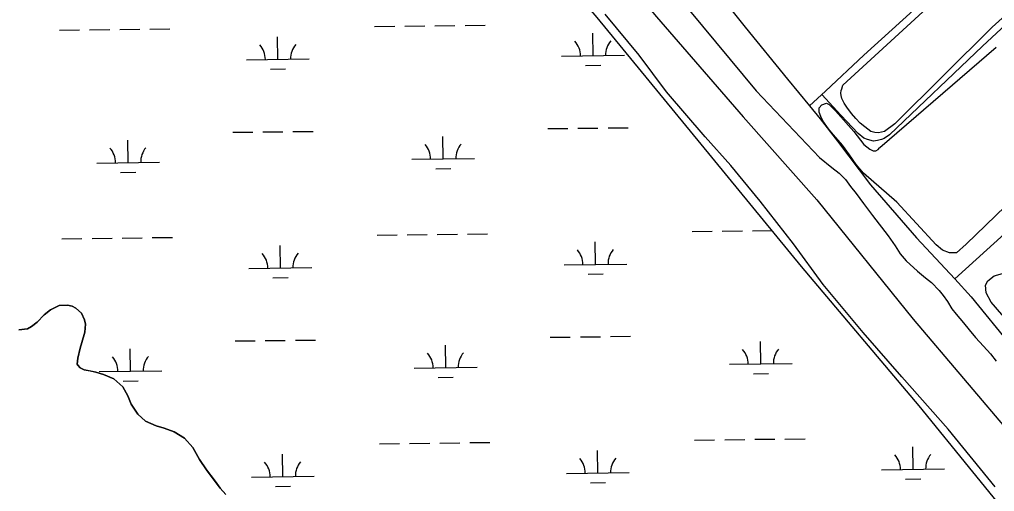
# Model space of a CAD drawing. Extents: x 3684037 to 3722149, y 433263 to 459021.
# Drawn here: x 3696583 to 3698136, y 451175 to 451927 of the extents above; entities that cross this region are included whole.
import ezdxf

# ---------------------------------------------------------------- set-up
doc = ezdxf.new("R2010")
doc.units = 0
for name, color, linetype in [('V-LEVE-TOET', 7, 'Continuous'), ('V-RIVR-EDGE', 7, 'Continuous'), ('V-SITE-VEGE', 7, 'Continuous'), ('V-TOPO-SHOR', 7, 'Continuous'), ('V-WETL-SWMP', 7, 'Continuous')]:
    doc.layers.add(name, color=color, linetype=linetype)

msp = doc.modelspace()

# ---------------------------------------------------------------- linework, layer by layer
at = {"layer": 'V-LEVE-TOET'}
for points in [[(3697011.3, 452639.9), (3697103.9, 452536.2), (3697237.3, 452378.4), (3697384.5, 452198.4), (3697501.2, 452047.5), (3697597.7, 451931.9), (3697736, 451772.1), (3697853.2, 451639.9), (3698006.8, 451449.6), (3698167.2, 451260.3)], [(3698137.3, 451182.1), (3698062.5, 451274.5), (3697988.6, 451357.6), (3697927.1, 451428.4), (3697863.1, 451505.1), (3697815.8, 451570), (3697763.1, 451637.9), (3697716.4, 451694.9), (3697675.5, 451740.6), (3697614, 451811.9), (3697570.2, 451870.4), (3697516, 451935.8)]]:
    msp.add_lwpolyline(points, dxfattribs=at)
at = {"layer": 'V-RIVR-EDGE'}
msp.add_spline([(3696491, 456957), (3696499.5, 456945.3), (3696522.4, 456915.4), (3696551.1, 456881.7), (3696592.6, 456839.6), (3696607.9, 456824.6), (3696661.6, 456762.2), (3696696.3, 456732.6), (3696736.6, 456690.4), (3696783, 456647.4), (3696798.7, 456631.6), (3696862.9, 456574.8), (3696899.6, 456542.8), (3696931.1, 456518.5), (3696942.4, 456503.5), (3696952.4, 456495), (3696962.1, 456487.7), (3696987.2, 456470.6), (3697014.6, 456451.5), (3697061, 456420.3), (3697092.5, 456395.6), (3697134.1, 456360.7), (3697166.8, 456335.5), (3697185.7, 456316.5), (3697201.5, 456298.2), (3697211.5, 456284.5), (3697233.7, 456256.1), (3697255.9, 456231), (3697279.3, 456203.8), (3697316.4, 456164.9), (3697353.5, 456124), (3697376.9, 456099.7), (3697406.3, 456076.1), (3697430.1, 456057.9), (3697450.3, 456044.9), (3697520.1, 455982.4), (3697544.3, 455963.4), (3697581.9, 455942.3), (3697614.6, 455926), (3697632.8, 455913.8), (3697662.2, 455891.9), (3697710.3, 455848.1), (3697757.4, 455800.7), (3697792.1, 455767), (3697833.3, 455729.3), (3697868.4, 455696.9), (3697895.8, 455673.4), (3697933.7, 455633.7), (3697972.9, 455598.4), (3698039.5, 455539.6), (3698090.3, 455492.1), (3698135.9, 455447.6), (3698177, 455406.6), (3698217.7, 455359.2), (3698254.4, 455321.1), (3698281.5, 455292.7), (3698316.2, 455265.5), (3698357.4, 455240.8), (3698382, 455222.1), (3698407.8, 455195), (3698430.8, 455163.4), (3698450.9, 455141.9), (3698487.7, 455113.9), (3698517.5, 455091.2), (3698534.1, 455077), (3698556.2, 455049.4), (3698582.5, 455019.8), (3698614.7, 454987), (3698657.1, 454947.3), (3698691.4, 454913.6), (3698718, 454887.3), (3698807.2, 454806.6), (3698837.4, 454775.8), (3698881.4, 454739.7), (3698910.5, 454713.7), (3698949.2, 454677.6), (3698989.1, 454637.1), (3699039.1, 454591.7), (3699066.6, 454562.9), (3699088.8, 454545.5), (3699187.2, 454465.2), (3699228.4, 454429.9), (3699268.3, 454393.8), (3699300.6, 454360.6), (3699328.8, 454330.6), (3699382.5, 454285.1), (3699427.3, 454244.2), (3699474.5, 454199.6), (3699500.3, 454170.4), (3699532.6, 454139.2), (3699563.2, 454114.5), (3699588.7, 454093.8), (3699608.4, 454073.9), (3699636.7, 454041.5), (3699659.2, 454015.6), (3699675.8, 453998.5), (3699727, 453942.6), (3699768.9, 453898), (3699807.6, 453854.7), (3699829.4, 453837.6), (3699865.8, 453811.2), (3699885.1, 453793.8), (3699924.7, 453762.6), (3699939.6, 453754.8), (3699950.9, 453754.4), (3699975.6, 453746.7), (3700001.8, 453731.2), (3700023.6, 453714.2), (3700032.9, 453700.8), (3700036.1, 453688.7), (3700042.2, 453679.4), (3700052.6, 453667.2), (3700065.9, 453651), (3700072.4, 453638.5), (3700079.6, 453627.9), (3700095.3, 453607.3), (3700141.3, 453551.4), (3700161.5, 453521.4), (3700185.6, 453491.4), (3700219.9, 453452.9), (3700237.2, 453429.8), (3700255.4, 453407.5), (3700340.9, 453326.4), (3700393.4, 453280.6), (3700435.7, 453243.7), (3700480.9, 453207.6), (3700509.2, 453188.5), (3700535, 453172.3), (3700559.3, 453156.5), (3700600.4, 453130.9), (3700613.8, 453121.2), (3700623.5, 453116.3), (3700639.2, 453100.5), (3700647.7, 453090.7), (3700674.7, 453074.9), (3700691.3, 453060.7), (3700727.6, 453033.9), (3700758.2, 453008.8), (3700801.4, 452977.5), (3700837.4, 452952.4), (3700871.7, 452924.8), (3700904, 452898.4), (3700927.8, 452881), (3700958.4, 452857.9), (3701015.3, 452808), (3701048.4, 452780.4), (3701075.5, 452763), (3701104.9, 452743.5), (3701127.2, 452730.9), (3701156.6, 452713.4), (3701182.9, 452695.6), (3701204.7, 452682.2), (3701235.4, 452666.3), (3701255.6, 452654.1), (3701285.8, 452633), (3701312.9, 452607.1), (3701321.3, 452599.8), (3701332.2, 452591.7), (3701350.4, 452577.5), (3701370.6, 452560.4), (3701389.1, 452544.6), (3701408.9, 452532), (3701434.4, 452518.6), (3701456.2, 452512.1), (3701467.1, 452506.4), (3701486, 452491), (3701499.8, 452482.1), (3701518.7, 452468.3), (3701537.7, 452454.1), (3701554.3, 452439.5), (3701575.2, 452422.9), (3701592.2, 452410.3), (3701622.5, 452387.2), (3701647.1, 452368.5), (3701696.3, 452326.7), (3701727.8, 452300.4), (3701754, 452278.9), (3701780.7, 452258.2), (3701815.4, 452234.2), (3701863.8, 452194.9), (3701890.4, 452176.2), (3701916.7, 452162), (3701938.9, 452143.3), (3701962.3, 452129.9), (3701986.9, 452112.1), (3702012, 452090.6), (3702032.9, 452074.4), (3702051.1, 452058.6), (3702109.2, 452006.7), (3702158, 451973.4), (3702192.7, 451944.2), (3702212.1, 451923.9), (3702228.2, 451910.1), (3702239.6, 451906), (3702258.9, 451893.5), (3702276.7, 451876), (3702294.8, 451861.4), (3702325.5, 451839.1), (3702353.8, 451816.4), (3702388.5, 451789.6), (3702409.1, 451772.6), (3702442.6, 451743.4), (3702493.4, 451700.4), (3702516.8, 451677.7), (3702543.8, 451656.2), (3702589, 451624.5), (3702615.7, 451603.9), (3702648.4, 451577.9), (3702681.1, 451551.1), (3702714.1, 451522.3), (3702744.8, 451496.4), (3702761.8, 451479.4), (3702791.6, 451448.6), (3702806.5, 451427.9), (3702821.8, 451408), (3702843.2, 451386.6), (3702872.3, 451361), (3702910.6, 451327.8), (3702933.2, 451303), (3702957.8, 451275.5), (3702989.2, 451239), (3703050.2, 451184.3), (3703086, 451144.9), (3703114.7, 451113.3), (3703144.5, 451080.1), (3703160.6, 451061.9), (3703178, 451046.9), (3703202.6, 451019.7), (3703240.5, 450979.6), (3703264.7, 450956.5), (3703289.7, 450930.1), (3703316.7, 450902.2), (3703339.7, 450878.7), (3703374.4, 450840.2), (3703418.4, 450788.3), (3703459.1, 450738.8), (3703496.2, 450699.5), (3703592.6, 450595.8), (3703613.2, 450579.6), (3703630.9, 450558.9), (3703650.2, 450530.5), (3703671.6, 450496.5), (3703693.4, 450468.2), (3703725.2, 450432.9), (3703758.3, 450400.9), (3703788.6, 450373.7), (3703807.1, 450353), (3703820.4, 450338), (3703843, 450309.3), (3703868.4, 450275.6), (3703879.2, 450255.8), (3703887.7, 450233.5), (3703893.7, 450223.8), (3703916.3, 450193.4), (3703936, 450167.5), (3703951, 450147.7), (3704020.7, 450060.9), (3704036.8, 450041.5), (3704044.1, 450029.8), (3704061.8, 450007.9), (3704081.2, 449986.4), (3704102.9, 449954.4), (3704113.4, 449937.8), (3704138.4, 449903.4), (3704157.7, 449880.3), (3704175.5, 449851.9), (3704189.1, 449830), (3704204.9, 449813.4), (3704221.8, 449792.8), (3704273.8, 449711.8), (3704281.4, 449690.7), (3704297.1, 449666), (3704324.1, 449622.3), (3704340.6, 449601.6), (3704382.9, 449536), (3704402.7, 449506.8), (3704416, 449482.5), (3704431.7, 449459.4), (3704449.4, 449437.2), (3704472, 449410.4), (3704491.3, 449390.6), (3704521.2, 449354.9), (3704545.8, 449323.7), (3704553.8, 449308.3), (3704563.1, 449292.1), (3704576.8, 449271.1), (3704594.9, 449242.3), (3704618.7, 449204.2), (3704654.9, 449156), (3704685.2, 449111.9), (3704709.7, 449071.8), (3704733.9, 449034.1), (3704765.7, 448985.9), (3704789.9, 448945), (3704815.3, 448906.5), (3704829.3, 448881.4), (3704849.9, 448850.2), (3704868.8, 448820.7), (3704885, 448801.6), (3704901.1, 448781), (3704914, 448762.3), (3704925.6, 448740.1), (3704932.5, 448726.7), (3704949.8, 448698.4), (3704967.6, 448682.5), (3704988.1, 448670.8), (3705014.8, 448656.9), (3705046.3, 448639.9), (3705064.1, 448624.5), (3705092.3, 448592.1), (3705105.2, 448573.4), (3705120.5, 448554), (3705145.9, 448522.8), (3705180.2, 448483.9), (3705197.5, 448460.4), (3705228.5, 448416.2), (3705268.8, 448365.6), (3705295.8, 448328.3), (3705331.7, 448279.3), (3705359.5, 448238.8), (3705380, 448203.1), (3705402.2, 448152.5), (3705422.2, 448102), (3705439.5, 448066.3), (3705459.3, 448025.4)], degree=3, dxfattribs=at)
at = {"layer": 'V-SITE-VEGE'}
for points in [[(3698257.9, 452028.2), (3698132.6, 451915.1), (3697977.3, 451761.2), (3697961, 451748.7), (3697951.3, 451746.8), (3697945.5, 451747.2), (3697939.3, 451749.1), (3697929.6, 451756.1), (3697922.2, 451762.3), (3697915.2, 451769.7), (3697908.2, 451777.8), (3697901.2, 451787.5), (3697896.9, 451794.1), (3697893, 451801.5), (3697891.8, 451806.2), (3697891.5, 451809.7), (3697892.2, 451814.3), (3697893, 451817.1), (3697894.6, 451822.5), (3698034.7, 451951.1), (3698189.9, 452100.8)], [(3698216.3, 451690.5), (3698091, 451569.4), (3698075.7, 451555.6), (3698064.4, 451555.6), (3698053.2, 451559.5), (3698043.1, 451568), (3697980.8, 451636.3), (3697927.5, 451682.3), (3697916, 451696.2), (3697905.1, 451711.8), (3697894.1, 451727.1), (3697879.7, 451743.7), (3697871.9, 451753.3), (3697863, 451765.8), (3697859.4, 451772.7), (3697856.8, 451779.5), (3697857, 451786.7), (3697861.2, 451791.6), (3697868.7, 451794), (3697872.8, 451792), (3697882.7, 451782), (3697912.4, 451749), (3697927.9, 451728.3), (3697937.8, 451720.8), (3697943, 451718.2), (3697943.2, 451718), (3697947.4, 451718.2), (3697950.7, 451720.3), (3697952.9, 451722.9), (3697953.5, 451723.5), (3698138.6, 451883.1)], [(3698219.7, 451374.3), (3698130.8, 451476.8), (3698123, 451491.8), (3698121.7, 451504), (3698125.4, 451511), (3698135.7, 451518.5), (3698148.7, 451522.4)]]:
    msp.add_lwpolyline(points, dxfattribs=at)
at = {"layer": 'V-TOPO-SHOR'}
for points in [[(3699441.2, 453106.2), (3699254.4, 452932.2), (3699076.5, 452767.5), (3698942.4, 452641.8), (3698772.8, 452486.8), (3698612.2, 452340.1), (3698480.7, 452218.4), (3698301.5, 452056.8), (3698117.3, 451884.9), (3697969.2, 451743.6), (3697960.4, 451737.6), (3697956, 451736.1), (3697950, 451734.3), (3697943.2, 451733.7), (3697933.9, 451736.1), (3697927.9, 451738.4), (3697918.8, 451745.9), (3697891.2, 451775), (3697861.4, 451808)], [(3699186, 453034.1), (3699005.2, 452868.4), (3698827.2, 452704.8), (3698614.7, 452509.5), (3698453.6, 452358.3), (3698239.8, 452160.4), (3698080.6, 452009.2), (3697928.1, 451870.8), (3697867, 451813.1), (3697841.3, 451790)], [(3699366.2, 452700.1), (3699143.7, 452496), (3698917, 452286.9), (3698670, 452061), (3698412.4, 451827.3), (3698224.6, 451651.4), (3698123.7, 451560.1), (3698072.9, 451513.9)], [(3697377.6, 452340.6), (3697381.9, 452335.4), (3697416.3, 452300.6), (3697449.6, 452267.8), (3697461, 452256.6), (3697505.8, 452202.9), (3697533.2, 452171.9), (3697577.2, 452114), (3697638.8, 452040.9), (3697739.1, 451915.4), (3697806.4, 451832.2), (3697841.3, 451790), (3697858.6, 451769.1), (3697886.3, 451733.2), (3697938.8, 451664), (3698012, 451579.5), (3698072.9, 451513.9), (3698099.2, 451485.5), (3698162.1, 451407.7)], [(3697650.5, 451941.8), (3697756.8, 451813.5), (3697857.7, 451707.6), (3697877, 451691.6), (3697888.9, 451682.3), (3697898.7, 451672.5), (3697906.9, 451661.2), (3697915.7, 451650.1), (3697927.3, 451633.9), (3697941.8, 451614.8), (3697966.6, 451582.6), (3697977.7, 451566.6), (3697985.9, 451554), (3697995.5, 451542.6), (3698013.5, 451526.1), (3698026.2, 451515.6), (3698035.7, 451507.9), (3698047.8, 451495.5), (3698054.3, 451487.2), (3698061.3, 451477.7), (3698068.2, 451466.1), (3698075.2, 451457.6), (3698086.6, 451443.7), (3698095.9, 451432.6), (3698105.7, 451420.7), (3698118.8, 451406.8), (3698129.7, 451394.5), (3698138.9, 451382.6)], [(3696582.3, 451432.5), (3696596.2, 451434.2), (3696602.6, 451437.8), (3696611.4, 451444.9), (3696622.7, 451456.4), (3696632.5, 451464.5), (3696646.3, 451471.2), (3696659.7, 451471.9), (3696667.2, 451470.5), (3696673.2, 451467.1), (3696682.2, 451459.3), (3696686.8, 451448.4), (3696688.4, 451441.5), (3696687.6, 451429.1), (3696682.9, 451412.6), (3696680, 451403.2), (3696676.3, 451387.7), (3696675.4, 451377.8), (3696676.5, 451376.3), (3696680, 451371.9), (3696686.5, 451369), (3696696, 451367.1), (3696704.9, 451365.3), (3696717.4, 451361.5), (3696733.4, 451354.3), (3696747.9, 451341.6), (3696756.1, 451327.3), (3696761.3, 451314), (3696771.9, 451298.2), (3696784, 451287), (3696801, 451279.8), (3696813.9, 451276), (3696829.9, 451270.3), (3696845.9, 451260.1), (3696859.6, 451244.9), (3696869.8, 451225.7), (3696881.4, 451209.5), (3696895.1, 451191.3), (3696903.2, 451180.5), (3696911.8, 451170.2)]]:
    msp.add_lwpolyline(points, dxfattribs=at)
at = {"layer": 'V-WETL-SWMP'}
for p, q in [((3696647.1, 451910.6), (3696679.1, 451910.9)), ((3696695.1, 451911.1), (3696727, 451911.5)), ((3696743, 451911.7), (3696775, 451912.1)), ((3696791, 451912.2), (3696823, 451912.6)), ((3697148.9, 451916.4), (3697180.9, 451916.8)), ((3697196.9, 451917), (3697228.9, 451917.3)), ((3697244.9, 451917.5), (3697276.9, 451917.9)), ((3697292.9, 451918.1), (3697324.9, 451918.5)), ((3697496.8, 451869.7), (3697496.4, 451905.7)), ((3696994.9, 451863.9), (3696994.5, 451899.9)), ((3696944.9, 451863.3), (3697044.9, 451864.5)), ((3697446.8, 451869.1), (3697546.8, 451870.3)), ((3696983.1, 451848.3), (3697007.1, 451848.6)), ((3697485, 451854.1), (3697509, 451854.4)), ((3697018.9, 451748.7), (3697050.9, 451749.1)), ((3697424.8, 451753.4), (3697456.7, 451753.8)), ((3697472.7, 451754), (3697504.7, 451754.4)), ((3697520.7, 451754.6), (3697552.7, 451754.9)), ((3696756.4, 451699.2), (3696755.9, 451735.2)), ((3696922.9, 451747.6), (3696954.9, 451748)), ((3696970.9, 451748.2), (3697002.9, 451748.5)), ((3697258.2, 451705.1), (3697257.8, 451741.1)), ((3697208.2, 451704.5), (3697308.2, 451705.6)), ((3696706.4, 451698.6), (3696806.4, 451699.8)), ((3697246.4, 451689.5), (3697270.4, 451689.8)), ((3696744.5, 451683.7), (3696768.5, 451683.9)), ((3696650.9, 451577.9), (3696682.9, 451578.3)), ((3696698.9, 451578.5), (3696730.9, 451578.9)), ((3696746.9, 451579), (3696778.9, 451579.4)), ((3696794.9, 451579.6), (3696826.9, 451580)), ((3697152.8, 451583.8), (3697184.8, 451584.1)), ((3697200.8, 451584.3), (3697232.8, 451584.7)), ((3697248.8, 451584.9), (3697280.8, 451585.3)), ((3697296.8, 451585.4), (3697328.8, 451585.8)), ((3697654.7, 451589.6), (3697686.7, 451590)), ((3697702.7, 451590.2), (3697734.7, 451590.5)), ((3697750.7, 451590.7), (3697781, 451591.1)), ((3696998.8, 451531.2), (3696998.4, 451567.2)), ((3697500.7, 451537.1), (3697500.3, 451573.1)), ((3696948.8, 451530.6), (3697048.8, 451531.8)), ((3697450.7, 451536.5), (3697550.7, 451537.6)), ((3697488.9, 451521.5), (3697512.9, 451521.8)), ((3696987, 451515.7), (3697011, 451515.9)), ((3696926.7, 451414.9), (3696958.7, 451415.3)), ((3696974.7, 451415.5), (3697006.7, 451415.9)), ((3697022.7, 451416.1), (3697054.7, 451416.4)), ((3697262.1, 451372.4), (3697261.7, 451408.4)), ((3697428.6, 451420.8), (3697460.6, 451421.2)), ((3697476.6, 451421.3), (3697508.6, 451421.7)), ((3697524.6, 451421.9), (3697556.6, 451422.3)), ((3697764, 451378.3), (3697763.6, 451414.3)), ((3696760.2, 451366.6), (3696759.8, 451402.6)), ((3697714, 451377.7), (3697814, 451378.8)), ((3696710.2, 451366), (3696810.2, 451367.2)), ((3697212.1, 451371.8), (3697312.1, 451373)), ((3697752.2, 451362.7), (3697776.2, 451363)), ((3696748.4, 451351), (3696772.4, 451351.3)), ((3697250.3, 451356.8), (3697274.3, 451357.1)), ((3697252.7, 451252.2), (3697284.7, 451252.6)), ((3697300.7, 451252.8), (3697332.7, 451253.2)), ((3697658.5, 451256.9), (3697690.5, 451257.3)), ((3697706.5, 451257.5), (3697738.5, 451257.9)), ((3697754.5, 451258.1), (3697786.5, 451258.4)), ((3697802.5, 451258.6), (3697834.5, 451259)), ((3697156.7, 451251.1), (3697188.7, 451251.5)), ((3697204.7, 451251.7), (3697236.7, 451252)), ((3697504.6, 451204.4), (3697504.1, 451240.4)), ((3698006.4, 451210.3), (3698006, 451246.2)), ((3697002.7, 451198.6), (3697002.3, 451234.6)), ((3697956.4, 451209.7), (3698056.4, 451210.8)), ((3696952.7, 451198), (3697052.7, 451199.2)), ((3697454.6, 451203.8), (3697554.6, 451205)), ((3697994.6, 451194.7), (3698018.6, 451195)), ((3696990.9, 451183), (3697014.9, 451183.3)), ((3697492.7, 451188.8), (3697516.7, 451189.1))]:
    msp.add_line(p, q, dxfattribs=at)
for points in [[(3696556.6, 452498.7), (3696617.1, 452531.6), (3696662.3, 452560.6), (3696709.8, 452593.9), (3696744.4, 452615.1), (3696779.1, 452634.6), (3696802, 452645.6), (3696822.6, 452660.1), (3696838.9, 452675.7), (3696854.6, 452697.8), (3696867.4, 452713.4), (3696869, 452714.8), (3696938.1, 452605.1), (3696975.6, 452565.8), (3697043.7, 452489.4), (3697082.5, 452440.9), (3697146.2, 452350), (3697176.8, 452310.1), (3697364.8, 452092.9), (3697503.1, 451930.7), (3697668.3, 451728.8), (3697828.1, 451533.6), (3698015.8, 451311.5), (3698186.5, 451101.3)], [(3696682.9, 451412.6), (3696687.6, 451429.1), (3696688.4, 451441.5), (3696686.8, 451448.4), (3696682.2, 451459.3), (3696673.2, 451467.1), (3696667.2, 451470.5), (3696659.7, 451471.9), (3696646.3, 451471.2), (3696632.5, 451464.5), (3696622.7, 451456.4), (3696611.4, 451444.9), (3696602.6, 451437.8), (3696596.2, 451434.2), (3696582.3, 451432.5)], [(3696911.8, 451170.2), (3696903.2, 451180.5), (3696881.4, 451209.5), (3696869.8, 451225.7), (3696859.6, 451244.9), (3696845.9, 451260.1), (3696829.9, 451270.3), (3696813.9, 451276), (3696801, 451279.8), (3696784, 451287), (3696771.9, 451298.2), (3696761.3, 451314), (3696756.1, 451327.3), (3696747.9, 451341.6), (3696733.4, 451354.3), (3696717.4, 451361.5), (3696704.9, 451365.3), (3696686.5, 451369), (3696680, 451371.9), (3696676.5, 451376.3), (3696675.4, 451377.8), (3696676.3, 451387.7), (3696680, 451403.2), (3696682.9, 451412.6)]]:
    msp.add_lwpolyline(points, dxfattribs=at)
for centre, start, end in [((3697441.6, 451869.5), 359.8949, 41.4385), ((3697552, 451870.8), 139.8949, 181.4385), ((3696939.7, 451863.7), 359.8949, 41.4385), ((3697050.2, 451865), 139.8949, 181.4385), ((3696701.1, 451699.1), 359.8949, 41.4385), ((3696811.6, 451700.3), 139.8949, 181.4385), ((3697203, 451704.9), 359.8949, 41.4385), ((3697313.5, 451706.2), 139.8949, 181.4385), ((3696943.6, 451531.1), 359.8949, 41.4385), ((3697054, 451532.3), 139.8949, 181.4385), ((3697445.4, 451536.9), 359.8949, 41.4385), ((3697555.9, 451538.2), 139.8949, 181.4385), ((3697206.9, 451372.2), 359.8949, 41.4385), ((3697317.3, 451373.5), 139.8949, 181.4385), ((3697708.7, 451378.1), 359.8949, 41.4385), ((3697819.2, 451379.4), 139.8949, 181.4385), ((3696705, 451366.4), 359.8949, 41.4385), ((3696815.5, 451367.7), 139.8949, 181.4385), ((3696947.4, 451198.4), 359.8949, 41.4385), ((3697057.9, 451199.7), 139.8949, 181.4385), ((3697449.3, 451204.2), 359.8949, 41.4385), ((3697559.8, 451205.5), 139.8949, 181.4385), ((3697951.2, 451210.1), 359.8949, 41.4385), ((3698061.7, 451211.4), 139.8949, 181.4385)]:
    msp.add_arc(centre, 35.2, start, end, dxfattribs=at)

doc.saveas('drawing.dxf')
